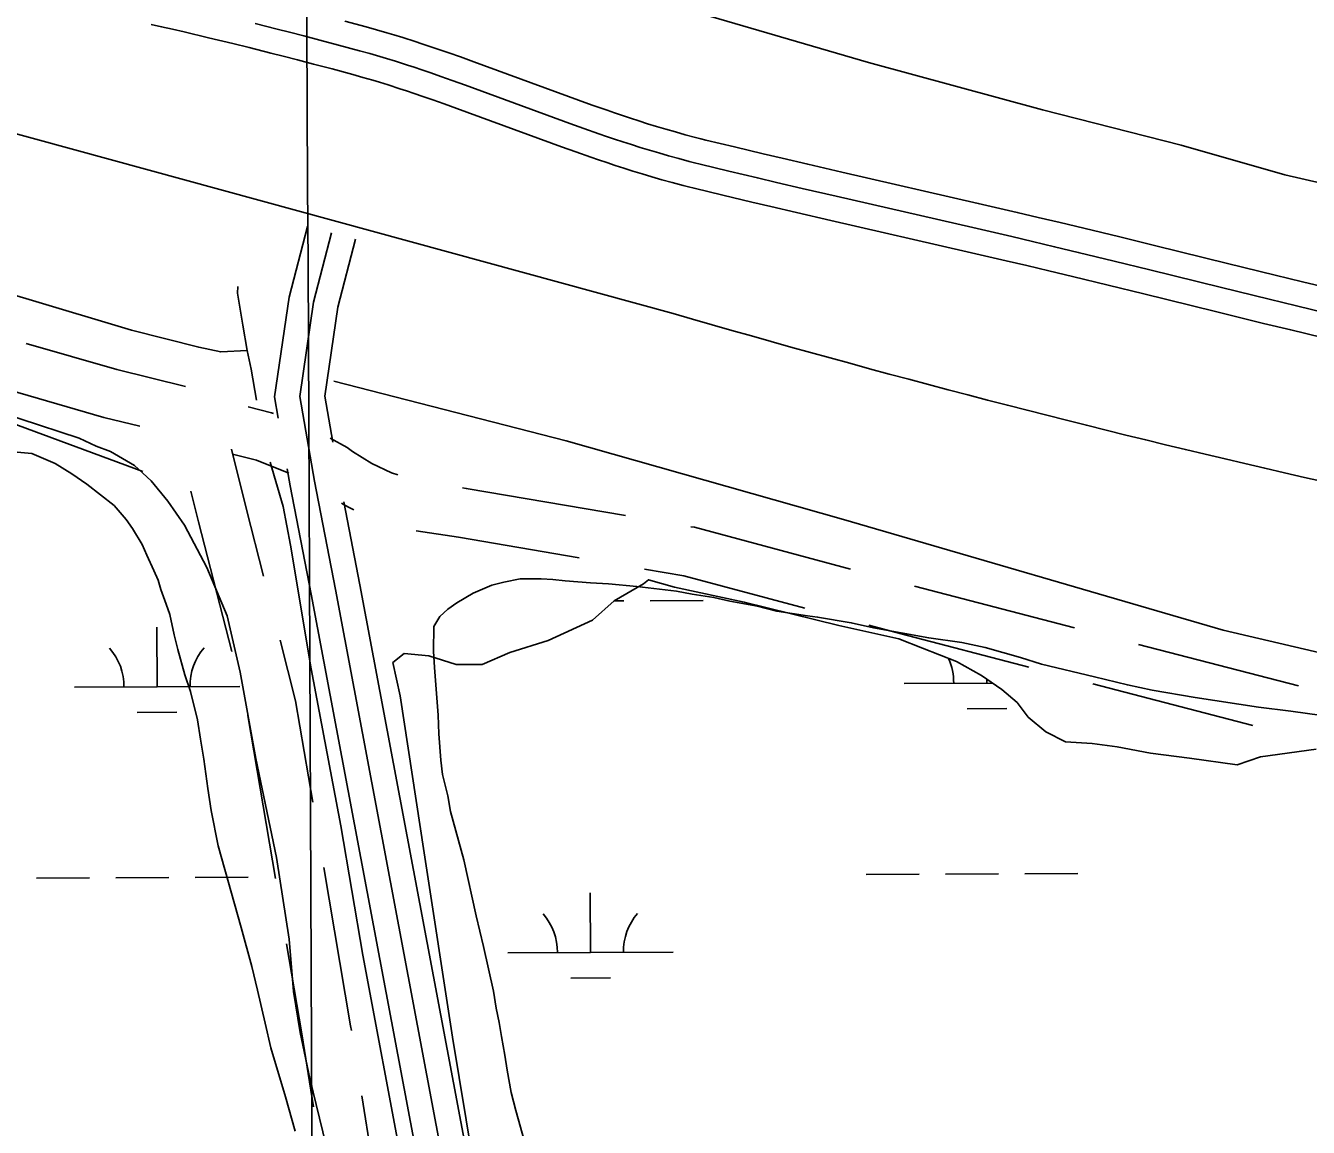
# Model space of a CAD drawing. Extents: x 3424494 to 3462436, y 522220 to 547718.
# Drawn here: x 3444270 to 3445046, y 530519 to 531186 of the extents above; entities that cross this region are included whole.
import ezdxf

# ---------------------------------------------------------------- set-up
doc = ezdxf.new("R2010")
doc.units = 0
for name, color, linetype in [('V-GRID-MAJR', 7, 'Continuous'), ('V-ROAD-CNTR', 7, 'Continuous'), ('V-SITE-VEGE', 7, 'Continuous'), ('V-TOPO-SHOR', 7, 'Continuous'), ('V-WETL-SWMP', 7, 'Continuous')]:
    doc.layers.add(name, color=color, linetype=linetype)

msp = doc.modelspace()

# ---------------------------------------------------------------- linework, layer by layer
at = {"layer": 'V-GRID-MAJR'}
msp.add_spline([(3444456.228, 527681.72), (3444428.916, 533739.1900000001), (3444401.588, 539800.129), (3444374.2600000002, 545861.083), (3444374.244, 545864.536)], degree=3, dxfattribs=at)
at = {"layer": 'V-ROAD-CNTR'}
for p, q in [((3444904.6342355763, 530821.5038424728), (3444807.8531025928, 530846.669235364)), ((3445040.1278217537, 530786.2722924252), (3444943.3466887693, 530811.4376853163)), ((3445012.5836990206, 530762.4368199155), (3444915.8025620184, 530787.6022138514)), ((3444421.366427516, 530669.7960185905), (3444404.6703627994, 530768.3921519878)), ((3444489.3607241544, 530439.7077539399), (3444473.61564693, 530538.4602493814))]:
    msp.add_line(p, q, dxfattribs=at)
for points in [[(3444661.8766383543, 531011.5979505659), (3443260.0544420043, 531394.6671844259), (3441450.242061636, 531882.3722090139), (3439591.004780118, 532384.5932045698), (3437293.452375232, 533005.9159619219), (3435088.6957847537, 533601.6447704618), (3433157.1436478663, 534128.9857157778)], [(3445054.513853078, 530997.0619796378), (3445035.5688909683, 531001.5959705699), (3445019.000924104, 531005.611962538), (3444990.0669819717, 531012.70594835), (3444946.7250686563, 531023.3969269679), (3444925.0761119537, 531028.706916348), (3444903.42815525, 531033.9609058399), (3444889.197183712, 531037.3668990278), (3444875.8402104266, 531040.52589271), (3444863.3122354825, 531043.4628868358), (3444839.7832825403, 531048.917875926), (3444757.260447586, 531067.8348380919), (3444736.607488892, 531072.6128285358), (3444721.1175198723, 531076.2318212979), (3444709.4935431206, 531078.9728158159), (3444692.075577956, 531083.129807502), (3444674.654612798, 531087.3567990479), (3444671.2756195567, 531088.1957973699), (3444667.9266262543, 531089.05079566), (3444661.429639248, 531090.7737922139), (3444655.140651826, 531092.5177887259), (3444649.079663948, 531094.266785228), (3444643.231675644, 531096.013781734), (3444637.5856869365, 531097.752778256), (3444632.1406978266, 531099.4757748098), (3444626.88370834, 531101.1797714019), (3444621.804718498, 531102.8597680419), (3444616.89872831, 531104.512764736), (3444612.146737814, 531106.1417614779), (3444603.0177560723, 531109.3317550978), (3444594.4497732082, 531112.3917489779), (3444531.1978997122, 531135.6387024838), (3444523.3729153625, 531138.434696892), (3444516.502929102, 531140.84569207), (3444510.492941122, 531142.914687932), (3444505.231951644, 531144.692684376), (3444500.6289608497, 531146.22068132), (3444496.615968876, 531147.528678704), (3444489.536983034, 531149.779674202), (3444484.239993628, 531151.411670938), (3444480.281001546, 531152.6016685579), (3444474.301013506, 531154.3456650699), (3444468.3020255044, 531156.0296617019), (3444455.6120508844, 531159.47565481), (3444444.4750731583, 531162.43564889), (3444434.717092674, 531164.9846437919), (3444426.166109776, 531167.184639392), (3444418.6851247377, 531169.086635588), (3444405.551151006, 531172.373629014), (3444395.7051706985, 531174.8006241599), (3444380.896200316, 531178.3936169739), (3444366.092229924, 531181.927609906), (3444359.068243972, 531183.5586066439), (3444352.477257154, 531185.0336036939), (3444346.273269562, 531186.381600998)], [(3445057.981846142, 531011.65595045), (3445039.080883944, 531016.1789414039), (3445022.553916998, 531020.1849333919), (3444993.648974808, 531027.2719192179), (3444950.3080614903, 531037.962897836), (3444928.631104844, 531043.2798872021), (3444906.94314822, 531048.5428766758), (3444892.6691767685, 531051.9598698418), (3444879.2782035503, 531055.126863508), (3444866.7182286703, 531058.07085762), (3444843.1532758, 531063.5348466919), (3444760.6264408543, 531082.451808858), (3444740.0044820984, 531087.2227993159), (3444724.5455130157, 531090.8347920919), (3444712.956536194, 531093.5677866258), (3444695.585570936, 531097.713778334), (3444678.229605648, 531101.924769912), (3444674.9386122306, 531102.741768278), (3444671.704618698, 531103.5677666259), (3444665.355631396, 531105.25076326), (3444659.2256436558, 531106.9507598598), (3444653.305655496, 531108.6597564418), (3444647.585666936, 531110.3677530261), (3444642.057677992, 531112.07074962), (3444636.715688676, 531113.761746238), (3444631.5506990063, 531115.434742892), (3444626.555708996, 531117.0877395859), (3444621.7247186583, 531118.71573633), (3444617.051728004, 531120.3167331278), (3444608.0147460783, 531123.4747268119), (3444599.5597629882, 531126.494720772), (3444536.30888949, 531149.741674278), (3444528.37890535, 531152.574668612), (3444521.4279192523, 531155.013663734), (3444515.335931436, 531157.111659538), (3444509.9949421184, 531158.9166559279), (3444505.314951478, 531160.469652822), (3444501.212959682, 531161.8066501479), (3444494.017974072, 531164.094645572), (3444488.607984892, 531165.7616422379), (3444484.540993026, 531166.984639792), (3444478.4270052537, 531168.7676362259), (3444472.29401752, 531170.4886327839), (3444459.5040431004, 531173.9616258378), (3444448.297065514, 531176.94061988), (3444438.481085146, 531179.5046147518), (3444429.883102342, 531181.716610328), (3444422.3541174, 531183.6306065), (3444409.167143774, 531186.9315998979)], [(3445061.449839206, 531026.249921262), (3445042.59287692, 531030.7619122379), (3445026.106909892, 531034.7579042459), (3444997.2309676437, 531041.837890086), (3444953.8910543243, 531052.5288687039), (3444932.186097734, 531057.8528580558), (3444910.45814119, 531063.124847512), (3444896.141169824, 531066.5528406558), (3444882.7161966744, 531069.727834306), (3444870.124221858, 531072.6788284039), (3444846.52326906, 531078.151817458), (3444763.992434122, 531097.068779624), (3444743.4014753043, 531101.8327700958), (3444727.97350616, 531105.4377628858), (3444716.4195292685, 531108.1627574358), (3444699.0955639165, 531112.297749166), (3444681.8045984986, 531116.4927407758), (3444678.601604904, 531117.2877391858), (3444675.482611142, 531118.084737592), (3444669.2816235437, 531119.7277343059), (3444663.310635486, 531121.383730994), (3444657.5316470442, 531123.0527276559), (3444651.939658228, 531124.721724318), (3444646.5296690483, 531126.388720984), (3444641.2906795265, 531128.0477176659), (3444636.217689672, 531129.6897143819), (3444631.3066994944, 531131.3157111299), (3444626.5507090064, 531132.9187079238), (3444621.9567181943, 531134.4917047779), (3444613.0117360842, 531137.6176985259), (3444604.6697527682, 531140.5976925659), (3444541.4198792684, 531163.8446460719), (3444533.384895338, 531166.714640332), (3444526.352909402, 531169.181635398), (3444520.1789217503, 531171.3086311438), (3444514.7579325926, 531173.14062748), (3444510.0009421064, 531174.7186243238), (3444505.809950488, 531176.0846215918), (3444498.4989651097, 531178.4096169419), (3444492.9759761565, 531180.111613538), (3444488.800984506, 531181.3676110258), (3444482.5529970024, 531183.1896073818), (3444476.2860095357, 531184.9476038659), (3444463.396035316, 531188.4475968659)], [(3444440.7810805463, 531064.1558454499), (3444429.64910281, 531021.4099309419), (3444420.898120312, 530961.1060515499), (3444423.1331645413, 530948.3379692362)], [(3444455.297051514, 531060.37585301), (3444444.37407336, 531018.4339368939), (3444436.0870899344, 530961.328051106), (3444445.054072, 530910.10615355), (3444457.748046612, 530844.7012843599), (3444584.63379284, 530169.8726340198), (3444610.9567401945, 530144.668684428), (3444662.936636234, 530137.6906983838), (3444924.1141138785, 530120.958731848), (3445283.290395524, 530092.4237889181), (3445552.364857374, 530066.3238411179), (3445788.0393860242, 530061.5658506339), (3445858.66624477, 530063.398846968)], [(3444469.813022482, 531056.59586057), (3444459.09904391, 531015.4579428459), (3444451.2760595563, 530961.5500506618), (3444456.1290768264, 530933.8303897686)], [(3444367.056039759, 530967.4914673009), (3444325.398972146, 530977.6249203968), (3444270.523446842, 530993.4609725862)], [(3444339.4301538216, 530943.3368433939), (3444317.691027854, 530948.6250796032), (3444243.117255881, 530970.1456780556)], [(3444420.12110575, 530951.0923711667), (3444419.025776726, 530951.5263273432), (3444404.9168174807, 530955.0261206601)], [(3444414.2206518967, 530852.6783612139), (3444403.867111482, 530892.9622435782), (3444394.7750119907, 530929.4105281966)], [(3444495.4385415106, 530914.0093457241), (3444491.5588380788, 530915.1711211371), (3444479.604141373, 530920.8883582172), (3444467.952786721, 530928.1620310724), (3444464.8546830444, 530930.530439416), (3444454.5132862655, 530936.1716933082)], [(3444429.558728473, 530915.0846077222), (3444409.8482232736, 530922.8936726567), (3444395.496193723, 530926.4537606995)], [(3444428.504260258, 530917.654642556), (3444430.3021015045, 530907.384158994), (3444443.01407608, 530841.8862899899), (3444570.7818205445, 530162.3686490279), (3444604.114753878, 530130.4527128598), (3444612.3397374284, 530129.3497150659)], [(3444633.1327134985, 530889.3675252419), (3444536.825363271, 530905.8129670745), (3444534.554886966, 530906.1564089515)], [(3444394.939130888, 530807.1809930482), (3444374.784888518, 530885.5977564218), (3444370.178002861, 530904.0657769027)], [(3444468.842056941, 530892.7810083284), (3444465.143858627, 530894.5496417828), (3444461.4110541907, 530896.8799457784)], [(3444462.745960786, 530897.6804719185), (3444472.482017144, 530847.5162787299), (3444598.485765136, 530177.3766190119), (3444617.7987265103, 530158.8846559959), (3444664.415633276, 530152.6266685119), (3444925.1881117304, 530135.9207019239), (3445284.608392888, 530107.366759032), (3445553.2418556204, 530081.3088111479), (3445787.9963861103, 530076.569820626), (3445840.4592811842, 530077.9318179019)], [(3444605.1953087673, 530863.7038742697), (3444532.0566367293, 530876.1930329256), (3444506.556180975, 530880.0503400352)], [(3444769.2106703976, 530857.0016889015), (3444674.7819219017, 530882.2555069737), (3444672.5615035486, 530882.634665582)], [(3444741.702774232, 530833.3040222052), (3444668.368078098, 530852.9164930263), (3444644.624087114, 530856.9710166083)], [(3444877.090107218, 530797.6683714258), (3444799.933853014, 530817.7308297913), (3444780.34471605, 530822.9697057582)], [(3444443.96940406, 530716.000159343), (3444433.5794272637, 530777.356626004), (3444424.1776010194, 530813.9375487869)], [(3444467.3176160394, 530577.9612475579), (3444466.882520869, 530580.6901470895), (3444450.647830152, 530676.5617047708)], [(3444444.315923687, 530531.6915537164), (3444437.279479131, 530575.8238529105), (3444428.0448534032, 530630.3575652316)]]:
    msp.add_lwpolyline(points, dxfattribs=at)
msp.add_arc((3446547.033225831, 537485.8540518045), 6743.130387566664, 253.76563612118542, 260.47287223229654, dxfattribs=at)
at = {"layer": 'V-SITE-VEGE'}
for points in [[(3444263.046, 530927.992), (3444273.952, 530926.794), (3444288.0870000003, 530920.836), (3444298.215, 530914.553), (3444307.252, 530908.28), (3444323.8680000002, 530895.384), (3444331.065, 530886.946), (3444335.0130000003, 530881.449), (3444340.745, 530871.932), (3444343.592, 530865.356), (3444347.872, 530856.216), (3444350.363, 530850.371), (3444352.126, 530844.532), (3444355.3170000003, 530835.7660000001), (3444357.441, 530829.561), (3444360.232, 530817.162), (3444362.3310000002, 530808.407), (3444366.5500000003, 530793.084), (3444370.093, 530782.86), (3444374.294, 530765.716), (3444376.002, 530754.055), (3444378.068, 530742.027), (3444380.446, 530724.175), (3444382.502, 530711.053), (3444386.662, 530689.5430000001), (3444400.7460000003, 530640.283), (3444407.068, 530616.569), (3444410.5700000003, 530602.343), (3444415.106, 530582.285), (3444418.602, 530567.333), (3444427.417, 530537.77), (3444433.403, 530516.973)], [(3444575.858, 530497.045), (3444566.707, 530529.5210000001), (3444563.9020000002, 530540.463), (3444561.485, 530553.951), (3444560.117, 530563.063), (3444558.042, 530574.36), (3444556.666, 530582.7440000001), (3444554.931, 530591.495), (3444553.2090000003, 530601.7), (3444547.282, 530628.687), (3444542.731, 530647.289), (3444535.416, 530681.202), (3444527.326, 530710.39), (3444525.598, 530719.868), (3444522.444, 530732.633), (3444521.436, 530741.378), (3444520.136, 530757.402), (3444519.882, 530768.684), (3444517.609, 530797.454), (3444516.9760000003, 530807.285), (3444517.119, 530822.204), (3444520.818, 530828.355), (3444525.59, 530832.676), (3444531.0870000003, 530836.6240000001), (3444540.966, 530842.353), (3444552.298, 530847.337), (3444559.591, 530849.088), (3444569.435, 530851.175), (3444582.17, 530851.055), (3444589.08, 530850.6240000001), (3444596.715, 530849.824)], [(3444596.715, 530849.824), (3444611.987, 530848.585), (3444622.898, 530848.116), (3444639.985, 530846.496), (3444663.975, 530843.719), (3444673.418, 530841.808), (3444686.4990000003, 530839.862), (3444696.303, 530837.585), (3444713.012, 530834.513), (3444724.631, 530831.49), (3444743.161, 530828.764), (3444749.34, 530827.978), (3444769.685, 530824.508), (3444783.12, 530821.4670000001), (3444816.539, 530815.323), (3444836.525, 530812.585), (3444850.6890000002, 530809.5380000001), (3444872.1010000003, 530803.508), (3444884.7970000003, 530799.386), (3444916.747, 530791.8), (3444936.711, 530786.876), (3444951.6040000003, 530783.823), (3444977.761, 530779.205), (3445015.914, 530773.38), (3445035.542, 530771.008), (3445083.147, 530764.365)]]:
    msp.add_lwpolyline(points, dxfattribs=at)
at = {"layer": 'V-TOPO-SHOR'}
for points in [[(3444354.7460000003, 531239.05), (3444354.809, 531245.946), (3444354.193, 531253.5380000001), (3444352.904, 531263.202), (3444355.727, 531270.071), (3444357.131, 531272.816), (3444362.667, 531274.833), (3444389.5100000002, 531269.754), (3444512.636, 531237.5650000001), (3444670.146, 531195.399), (3444780.17, 531163.336), (3444885.401, 531134.764), (3444969.324, 531113.287), (3445031.904, 531095.459), (3445085.572, 531083.232), (3445160.597, 531068.734), (3445254.178, 531047.857), (3445420.734, 531014.571), (3445479.919, 531002.291), (3445504.02, 530998.617), (3445517.788, 530996.42), (3445531.571, 530995.598), (3445546.741, 530995.457), (3445550.864, 530994.04)], [(3443932.788, 531110.604), (3444063.411, 531075.659), (3444187.799, 531044.928), (3444270.468, 531020.731), (3444334.376, 531001.527)], [(3442723.6067096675, 530962.35693134), (3442944.844575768, 531010.3295963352), (3443166.2337286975, 531024.7492813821), (3443394.242705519, 531059.3310117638), (3443595.530327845, 531066.9493287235), (3443763.325484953, 531060.9951668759), (3443911.049368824, 531041.5290409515), (3444179.775782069, 530975.6333756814), (3444341.102402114, 530915.9641885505)], [(3444409.917, 530959.101), (3444406.757, 530977.822), (3444404.1920000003, 530989.192), (3444401.667, 531004.571), (3444398.511, 531023.959), (3444398.5500000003, 531027.963)], [(3444334.376, 531001.527), (3444374.998, 530991.134), (3444388.322, 530988.336), (3444404.1920000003, 530989.192)], [(3444456.752, 530970.674), (3444597.261, 530934.642), (3444765.032, 530887.003), (3444994.698, 530820.091), (3445175.867, 530777.667), (3445264.494, 530761.479), (3445423.775, 530733.948), (3445550.399, 530712.063), (3445649.7, 530695.108), (3445673.0100000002, 530689.547), (3445689.038, 530690.063), (3445690.384, 530691.386), (3445695.176, 530704.025), (3445698.715, 530725.35), (3445698.827, 530737.366)], [(3444567.654, 530129.214), (3444560.494, 530148.642), (3444554.694, 530170.723), (3444537.589, 530268.343), (3444529.489, 530329.832), (3444514.186, 530406.073), (3444498.341, 530495.671), (3444474.179, 530623.397), (3444460.895, 530701.622), (3444443.098, 530796.58), (3444430.454, 530871.461), (3444426.002, 530894.865), (3444418.242, 530921.6410000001)]]:
    msp.add_lwpolyline(points, dxfattribs=at)
at = {"layer": 'V-WETL-SWMP'}
for p, q in [((3444626.3297131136, 530837.7466220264), (3444632.120256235, 530837.7727309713)), ((3444648.1200935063, 530837.8448725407), (3444680.119768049, 530837.9891556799)), ((3444349.7615517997, 530785.7523297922), (3444349.599233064, 530821.7519638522)), ((3444851.662806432, 530788.0201524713), (3444851.6519311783, 530790.432182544)), ((3444299.762065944, 530785.5268874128), (3444399.761037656, 530785.9777721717)), ((3444801.6633149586, 530787.7947100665), (3444855.173998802, 530788.0359840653)), ((3444337.831251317, 530770.2673804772), (3444361.8310045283, 530770.3755928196)), ((3444839.73250232, 530772.5352162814), (3444863.7322582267, 530772.6434286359)), ((3444276.8747726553, 530669.990517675), (3444308.874443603, 530670.1348007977)), ((3444324.8742790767, 530670.2069423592), (3444356.8739500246, 530670.351225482)), ((3444372.8737854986, 530670.4233670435), (3444404.873456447, 530670.567650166)), ((3444778.776001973, 530672.2584385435), (3444810.775676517, 530672.4027216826)), ((3444826.775513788, 530672.4748632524), (3444858.7751883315, 530672.6191463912)), ((3444874.7750256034, 530672.691287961), (3444906.774700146, 530672.8355710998)), ((3444611.923040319, 530625.075683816), (3444611.760726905, 530661.075287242)), ((3444561.9235488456, 530624.8502414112), (3444661.922531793, 530625.3011262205)), ((3444599.992736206, 530609.590747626), (3444623.9924921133, 530609.6989599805))]:
    msp.add_line(p, q, dxfattribs=at)
for points in [[(3444231.096, 530959.512), (3444302.634, 530936.083), (3444312.886, 530931.305), (3444321.565, 530928.015), (3444336.156, 530919.626), (3444346.154, 530910.363), (3444356.3540000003, 530898.1190000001), (3444366.302, 530883.584), (3444379.815, 530858.014), (3444392.147, 530828.7880000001), (3444400.076, 530794.56), (3444409.4420000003, 530742.4400000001), (3444421.943, 530682.497), (3444429.73, 530633.143), (3444432.412, 530601.486), (3444436.305, 530576.694), (3444442.232, 530548.903), (3444453.928, 530500.887)], [(3444548.998, 530449.448), (3444528.591, 530573.8690000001), (3444511.452, 530685.312), (3444496.934, 530780.393), (3444492.4990000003, 530800.4720000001), (3444499.333, 530805.956), (3444514.116, 530804.584), (3444530.711, 530799.187), (3444546.434, 530799.3470000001), (3444563.148, 530806.588), (3444586.336, 530813.768), (3444613.271, 530826.154), (3444626.327, 530837.745), (3444643.995, 530848.059), (3444647.1, 530850.496), (3444662.7800000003, 530846.033), (3444704.926, 530837.005), (3444762.13, 530822.903), (3444798.449, 530814.729), (3444812.678, 530809.066), (3444833.3340000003, 530801.04), (3444848.458, 530792.605), (3444860.818, 530784.196), (3444869.958, 530776.278), (3444876.785, 530767.46), (3444887.298, 530758.608), (3444899.219, 530752.506), (3444915.3340000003, 530751.433), (3444930.519, 530749.447), (3444950.753, 530745.571), (3444974.221, 530742.586), (3445003.2090000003, 530738.628), (3445017.237, 530743.49), (3445050.881, 530748.105)]]:
    msp.add_lwpolyline(points, dxfattribs=at)
for centre, radius, start, end in [((3444294.5170429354, 530785.9780461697), 35.246287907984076, 359.48651869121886, 41.030177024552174), ((3444405.001779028, 530786.476210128), 35.24628790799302, 139.48651586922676, 181.0301742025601), ((3444796.4182914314, 530788.2458684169), 35.24628790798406, 359.48651943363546, 24.62957972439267), ((3444556.6785253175, 530625.3013997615), 35.24628790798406, 359.48651943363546, 41.03017776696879), ((3444667.163273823, 530625.7995637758), 35.246287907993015, 139.4865151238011, 181.03017345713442)]:
    msp.add_arc(centre, radius, start, end, dxfattribs=at)

doc.saveas('drawing.dxf')
